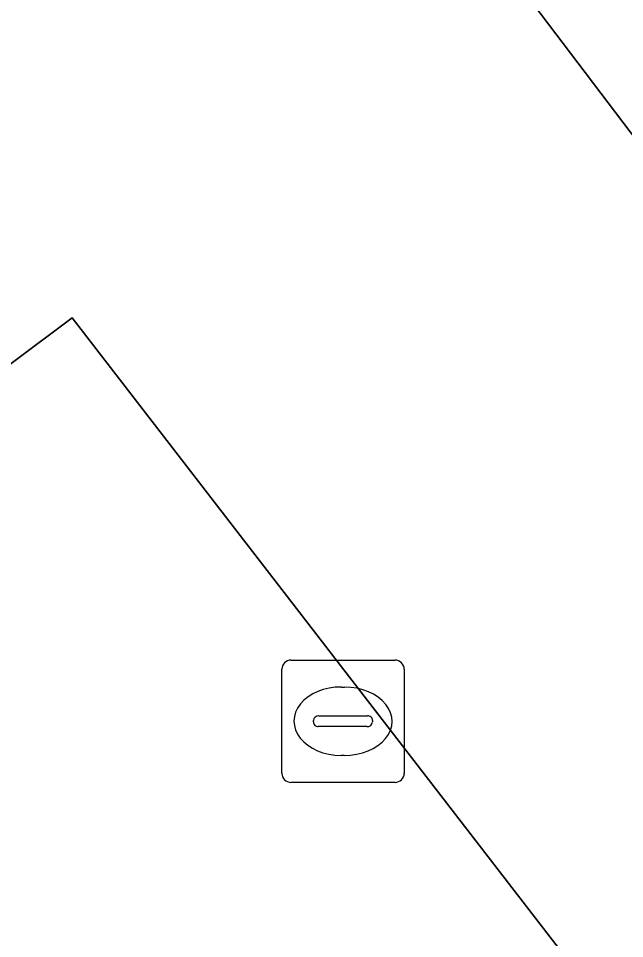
# Model space of a CAD drawing. Extents: x 160030 to 160839, y 385325 to 386450.
# Drawn here: x 160337.66 to 160342.61, y 385972.34 to 385979.86 of the extents above; entities that cross this region are included whole.
import ezdxf

# ---------------------------------------------------------------- set-up
doc = ezdxf.new("R2010")
doc.units = 0
for name, color, linetype in [('IMGEO_Parkeervlak_open', 7, 'Continuous'), ('IMGEO_Rijbaan_lokaal_open', 7, 'Continuous'), ('IMGEO_Rioolput', 7, 'Continuous')]:
    doc.layers.add(name, color=color, linetype=linetype)

msp = doc.modelspace()

# ---------------------------------------------------------------- linework, layer by layer
at = {"layer": 'IMGEO_Parkeervlak_open'}
msp.add_lwpolyline([(160351.422, 385967.377), (160328.26, 385997.929), (160307.743, 385982.375)], dxfattribs=at)
for points in [[(160338.096, 385977.416), (160344.171, 385969.539), (160322.119, 385953.017), (160321.823, 385952.759), (160321.772, 385952.714), (160321.608, 385952.929), (160315.719, 385960.658), (160315.864, 385960.767), (160316.099, 385960.943)], [(160316.099, 385960.943), (160316.247, 385960.748), (160316.5, 385960.415), (160322.119, 385953.017), (160344.171, 385969.539), (160338.096, 385977.416)]]:
    msp.add_lwpolyline(points, close=True, dxfattribs=at)
at = {"layer": 'IMGEO_Rijbaan_lokaal_open'}
msp.add_lwpolyline([(160334.064, 386000), (160330.831, 386004.266), (160327.941, 386008.079), (160322.666, 386005.467), (160326.181, 386000.938), (160326.893, 385999.983), (160326.78, 385999.882), (160328.26, 385997.929), (160351.422, 385967.377), (160352.429, 385966.048), (160352.983, 385965.317), (160357.132, 385969.603), (160356.345, 385970.639), (160349.861, 385979.176), (160345.639, 385984.699), (160344.149, 385983.569), (160343.551, 385983.115), (160341.629, 385985.65), (160342.227, 385986.103), (160343.732, 385987.245)], close=True, dxfattribs=at)
at = {"layer": 'IMGEO_Rioolput'}
for p, q in [((160339.8839, 385974.6155), (160340.7361, 385974.6155)), ((160339.8095, 385973.6889), (160339.8095, 385974.5411)), ((160340.8105, 385974.5411), (160340.8105, 385973.6889)), ((160340.2975, 385974.3947), (160340.3225, 385974.3947)), ((160340.0679, 385974.1089), (160340.0679, 385974.1211)), ((160340.111, 385974.1583), (160340.5089, 385974.1583)), ((160340.552, 385974.1211), (160340.552, 385974.1089)), ((160340.5055, 385974.0717), (160340.1076, 385974.0717)), ((160340.3195, 385973.8353), (160340.2946, 385973.8353)), ((160340.7361, 385973.6145), (160339.8839, 385973.6145))]:
    msp.add_line(p, q, dxfattribs=at)
for points in [[(160339.8839, 385974.6155), (160340.7361, 385974.6155)], [(160339.8095, 385973.6889), (160339.8095, 385974.5411)], [(160340.8105, 385974.5411), (160340.8105, 385973.6889)], [(160340.7361, 385973.6145), (160339.8839, 385973.6145)]]:
    msp.add_lwpolyline(points, dxfattribs=at)
for centre, radius, start, end in [((160339.886, 385974.539), 0.0765, 91.55205, 178.44795), ((160339.886, 385974.539), 0.0765, 91.55205, 178.44795), ((160340.734, 385974.539), 0.0765, 1.55205, 88.44795), ((160340.734, 385974.539), 0.0765, 1.55205, 88.44795), ((160340.1081, 385974.1181), 0.0403, 85.87752, 175.75265), ((160340.5134, 385974.1199), 0.0386, 1.73085, 96.63898), ((160340.1046, 385974.1082), 0.0366, 178.93798, 274.71019), ((160340.5094, 385974.1145), 0.043, 264.86636, 352.45326), ((160339.886, 385973.691), 0.0765, 181.55205, 268.44795), ((160339.886, 385973.691), 0.0765, 181.55205, 268.44795), ((160340.734, 385973.691), 0.0765, 271.55205, 358.44795), ((160340.734, 385973.691), 0.0765, 271.55205, 358.44795)]:
    msp.add_arc(centre, radius, start, end, dxfattribs=at)
for centre, major_axis, ratio, start_param, end_param in [((160340.296, 385974.115), (-0.3872, 0.002), 0.722429, 4.712389, 7.853982), ((160340.321, 385974.115), (-0.3901, 0.002), 0.717154, 1.570796, 4.712389)]:
    msp.add_ellipse(centre, major_axis=major_axis, ratio=ratio, start_param=start_param, end_param=end_param, dxfattribs=at)

doc.saveas('drawing.dxf')
